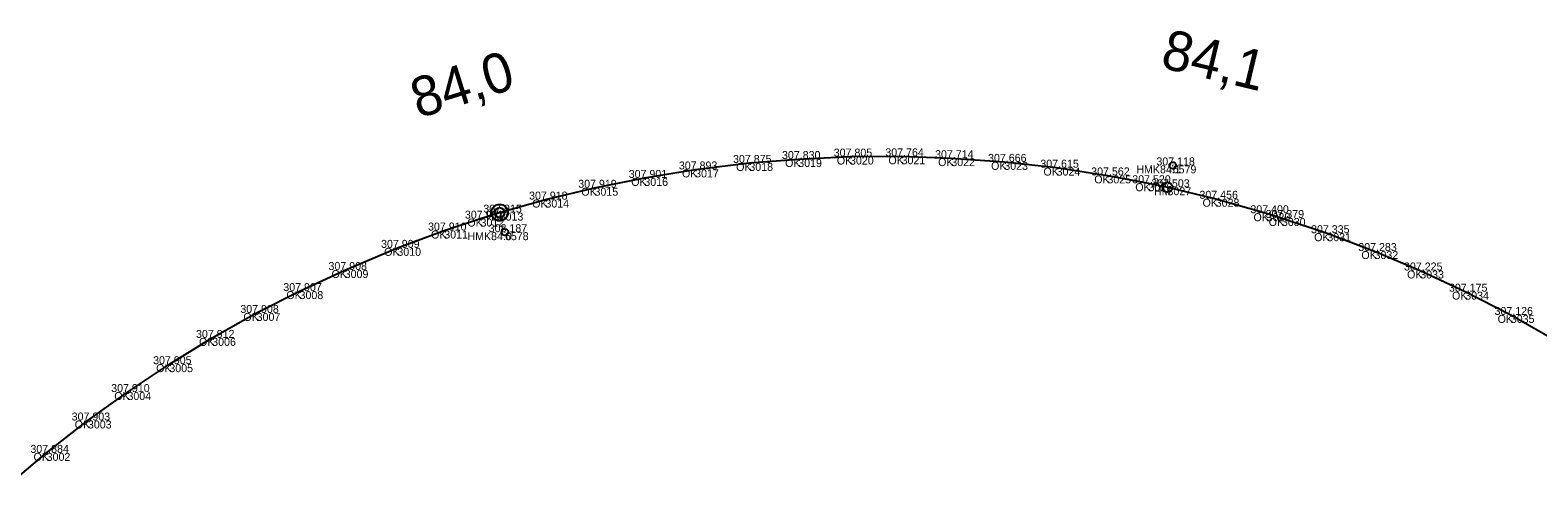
# Model space of a CAD drawing. Extents: x -621782 to -610392, y -1141853 to -1122321.
# Drawn here: x -613366.3 to -613138.9, y -1132970.4 to -1132901.6 of the extents above; entities that cross this region are included whole.
import ezdxf

# ---------------------------------------------------------------- set-up
doc = ezdxf.new("R2010")
doc.units = 0
for name, color, linetype in [('Vrstva 1', 7, 'Continuous'), ('Vrstva 60', 7, 'Continuous'), ('Vrstva 61', 7, 'Continuous'), ('Vrstva 62', 7, 'Continuous'), ('Vrstva 7', 7, 'Continuous')]:
    doc.layers.add(name, color=color, linetype=linetype)

msp = doc.modelspace()

# ---------------------------------------------------------------- linework, layer by layer
at = {"layer": 'Vrstva 1'}
msp.add_lwpolyline([(-613369.86, -1132970.41), (-613363.78, -1132965.29), (-613357.56, -1132960.41), (-613351.6, -1132956.12), (-613345.28, -1132951.92), (-613338.82, -1132947.96), (-613332.12, -1132944.2), (-613325.65, -1132940.91), (-613318.84, -1132937.73), (-613310.9, -1132934.39), (-613303.83, -1132931.78), (-613298.36, -1132929.98), (-613295.48, -1132929.08), (-613288.58, -1132927.11), (-613281.18, -1132925.33), (-613273.66, -1132923.85), (-613266.01, -1132922.57), (-613257.83, -1132921.59), (-613250.46, -1132921), (-613242.65, -1132920.63), (-613234.88, -1132920.59), (-613227.38, -1132920.87), (-613219.39, -1132921.43), (-613211.5, -1132922.3), (-613203.84, -1132923.47), (-613197.65, -1132924.65), (-613194.79, -1132925.26), (-613187.51, -1132926.99), (-613179.84, -1132929.17), (-613177.54, -1132929.89), (-613170.69, -1132932.18), (-613163.57, -1132934.87), (-613156.68, -1132937.8), (-613149.89, -1132940.99), (-613143.02, -1132944.5), (-613135.97, -1132948.5)], dxfattribs=at)
at = {"layer": 'Vrstva 60'}
for p, q in [((-613242.65, -1132920.63), (-613242.65, -1132920.63)), ((-613234.88, -1132920.59), (-613234.88, -1132920.59)), ((-613266.01, -1132922.57), (-613266.01, -1132922.57)), ((-613257.83, -1132921.59), (-613257.83, -1132921.59)), ((-613250.46, -1132921), (-613250.46, -1132921)), ((-613227.38, -1132920.87), (-613227.38, -1132920.87)), ((-613219.39, -1132921.43), (-613219.39, -1132921.43)), ((-613211.5, -1132922.3), (-613211.5, -1132922.3)), ((-613194, -1132921.96), (-613194, -1132921.96)), ((-613273.66, -1132923.85), (-613273.66, -1132923.85)), ((-613203.84, -1132923.47), (-613203.84, -1132923.47)), ((-613197.65, -1132924.65), (-613197.65, -1132924.65)), ((-613288.58, -1132927.11), (-613288.58, -1132927.11)), ((-613281.18, -1132925.33), (-613281.18, -1132925.33)), ((-613194.79, -1132925.26), (-613194.79, -1132925.26)), ((-613187.51, -1132926.99), (-613187.51, -1132926.99)), ((-613295.48, -1132929.08), (-613295.48, -1132929.08)), ((-613179.84, -1132929.17), (-613179.84, -1132929.17)), ((-613303.83, -1132931.78), (-613303.83, -1132931.78)), ((-613298.36, -1132929.98), (-613298.36, -1132929.98)), ((-613294.68, -1132932.03), (-613294.68, -1132932.03)), ((-613177.54, -1132929.89), (-613177.54, -1132929.89)), ((-613170.69, -1132932.18), (-613170.69, -1132932.18)), ((-613310.9, -1132934.39), (-613310.9, -1132934.39)), ((-613163.57, -1132934.87), (-613163.57, -1132934.87)), ((-613318.84, -1132937.73), (-613318.84, -1132937.73)), ((-613156.68, -1132937.8), (-613156.68, -1132937.8)), ((-613325.65, -1132940.91), (-613325.65, -1132940.91)), ((-613149.89, -1132940.99), (-613149.89, -1132940.99)), ((-613332.12, -1132944.2), (-613332.12, -1132944.2)), ((-613143.02, -1132944.5), (-613143.02, -1132944.5)), ((-613338.82, -1132947.96), (-613338.82, -1132947.96)), ((-613345.28, -1132951.92), (-613345.28, -1132951.92)), ((-613351.6, -1132956.12), (-613351.6, -1132956.12)), ((-613357.56, -1132960.41), (-613357.56, -1132960.41)), ((-613363.78, -1132965.29), (-613363.78, -1132965.29))]:
    msp.add_line(p, q, dxfattribs=at)
at = {"layer": 'Vrstva 7'}
for p, q in [((-613194.05, -1132921.94), (-613193.95, -1132921.97)), ((-613294.72, -1132932.05), (-613294.63, -1132932.02))]:
    msp.add_line(p, q, dxfattribs=at)
for centre, radius in [((-613194, -1132921.96), 0.5), ((-613194.79, -1132925.26), 0.75), ((-613295.48, -1132929.08), 1.25), ((-613295.48, -1132929.08), 0.752), ((-613294.68, -1132932.03), 0.5)]:
    msp.add_circle(centre, radius, dxfattribs=at)

# ---------------------------------------------------------------- texts
at = {"layer": 'Vrstva 60'}
for s, p in [('3020', (-613242.65, -1132921.83)), ('3021', (-613234.88, -1132921.79)), ('3017', (-613266.01, -1132923.77)), ('3018', (-613257.83, -1132922.79)), ('3019', (-613250.46, -1132922.2)), ('3022', (-613227.38, -1132922.07)), ('3023', (-613219.39, -1132922.63)), ('3024', (-613211.5, -1132923.5)), ('6579', (-613194, -1132923.16)), ('3016', (-613273.66, -1132925.05)), ('3025', (-613203.84, -1132924.67)), ('3026', (-613197.65, -1132925.85)), ('3014', (-613288.58, -1132928.31)), ('3015', (-613281.18, -1132926.53)), ('3027', (-613194.79, -1132926.46)), ('3028', (-613187.51, -1132928.19)), ('3013', (-613295.48, -1132930.28)), ('3029', (-613179.84, -1132930.37)), ('3011', (-613303.83, -1132932.98)), ('3012', (-613298.36, -1132931.18)), ('6578', (-613294.68, -1132933.23)), ('3030', (-613177.54, -1132931.09)), ('3031', (-613170.69, -1132933.38)), ('3010', (-613310.9, -1132935.59)), ('3032', (-613163.57, -1132936.07)), ('3009', (-613318.84, -1132938.93)), ('3033', (-613156.68, -1132939)), ('3008', (-613325.65, -1132942.11)), ('3034', (-613149.89, -1132942.19)), ('3007', (-613332.12, -1132945.4)), ('3035', (-613143.02, -1132945.7)), ('3006', (-613338.82, -1132949.16)), ('3005', (-613345.28, -1132953.12)), ('3004', (-613351.6, -1132957.32)), ('3003', (-613357.56, -1132961.61)), ('3002', (-613363.78, -1132966.49))]:
    msp.add_text(s, height=1.2, dxfattribs=at).set_placement(p)
at = {"layer": 'Vrstva 61'}
for s, p in [('307.875', (-613260.29, -1132921.59)), ('307.830', (-613252.91, -1132921)), ('307.805', (-613245.11, -1132920.63)), ('307.764', (-613237.33, -1132920.59)), ('307.714', (-613229.83, -1132920.87)), ('307.666', (-613221.84, -1132921.43)), ('307.901', (-613276.02, -1132923.85)), ('307.893', (-613268.46, -1132922.57)), ('307.615', (-613213.96, -1132922.3)), ('307.562', (-613206.29, -1132923.47)), ('307.118', (-613196.46, -1132921.96)), ('307.919', (-613283.63, -1132925.33)), ('307.520', (-613200.1, -1132924.65)), ('307.503', (-613197.24, -1132925.26)), ('307.918', (-613291.04, -1132927.11)), ('307.456', (-613189.97, -1132926.99)), ('307.901', (-613300.72, -1132929.98)), ('307.915', (-613297.94, -1132929.08)), ('307.400', (-613182.29, -1132929.17)), ('307.379', (-613179.99, -1132929.89)), ('307.910', (-613306.28, -1132931.78)), ('308.187', (-613297.13, -1132932.03)), ('307.335', (-613173.14, -1132932.18)), ('307.909', (-613313.36, -1132934.39)), ('307.283', (-613166.02, -1132934.87)), ('307.908', (-613321.29, -1132937.73)), ('307.225', (-613159.13, -1132937.8)), ('307.907', (-613328.1, -1132940.91)), ('307.175', (-613152.35, -1132940.99)), ('307.908', (-613334.58, -1132944.2)), ('307.126', (-613145.48, -1132944.5)), ('307.912', (-613341.26, -1132947.96)), ('307.905', (-613347.73, -1132951.92)), ('307.910', (-613354.05, -1132956.12)), ('307.903', (-613360.01, -1132960.41)), ('307.884', (-613366.23, -1132965.29))]:
    msp.add_text(s, height=1.2, dxfattribs=at).set_placement(p)
at = {"layer": 'Vrstva 62'}
for s, p in [('OK', (-613244.64, -1132921.83)), ('OK', (-613236.86, -1132921.79)), ('OK', (-613267.99, -1132923.77)), ('OK', (-613259.82, -1132922.79)), ('OK', (-613252.44, -1132922.2)), ('OK', (-613229.37, -1132922.07)), ('OK', (-613221.38, -1132922.63)), ('OK', (-613213.49, -1132923.5)), ('HMK84.1', (-613199.48, -1132923.16)), ('OK', (-613275.64, -1132925.05)), ('OK', (-613205.82, -1132924.67)), ('OK', (-613199.64, -1132925.85)), ('OK', (-613290.57, -1132928.31)), ('OK', (-613283.16, -1132926.53)), ('HM', (-613196.82, -1132926.46)), ('OK', (-613189.5, -1132928.19)), ('HM', (-613297.52, -1132930.28)), ('OK', (-613181.82, -1132930.37)), ('OK', (-613305.82, -1132932.98)), ('OK', (-613300.35, -1132931.18)), ('HMK84.0', (-613300.34, -1132933.23)), ('OK', (-613179.52, -1132931.09)), ('OK', (-613172.67, -1132933.38)), ('OK', (-613312.89, -1132935.59)), ('OK', (-613165.55, -1132936.07)), ('OK', (-613320.82, -1132938.93)), ('OK', (-613158.66, -1132939)), ('OK', (-613327.64, -1132942.11)), ('OK', (-613151.88, -1132942.19)), ('OK', (-613334.11, -1132945.4)), ('OK', (-613145.01, -1132945.7)), ('OK', (-613340.8, -1132949.16)), ('OK', (-613347.26, -1132953.12)), ('OK', (-613353.58, -1132957.32)), ('OK', (-613359.55, -1132961.61)), ('OK', (-613365.76, -1132966.49))]:
    msp.add_text(s, height=1.2, dxfattribs=at).set_placement(p)
at = {"layer": 'Vrstva 7'}
for s, rotation, p in [('84,1', 346.5734, (-613196.03, -1132907.17)), ('84,0', 17.3291, (-613307.73, -1132914.91))]:
    msp.add_text(s, height=6, rotation=rotation, dxfattribs=at).set_placement(p)

doc.saveas('drawing.dxf')
